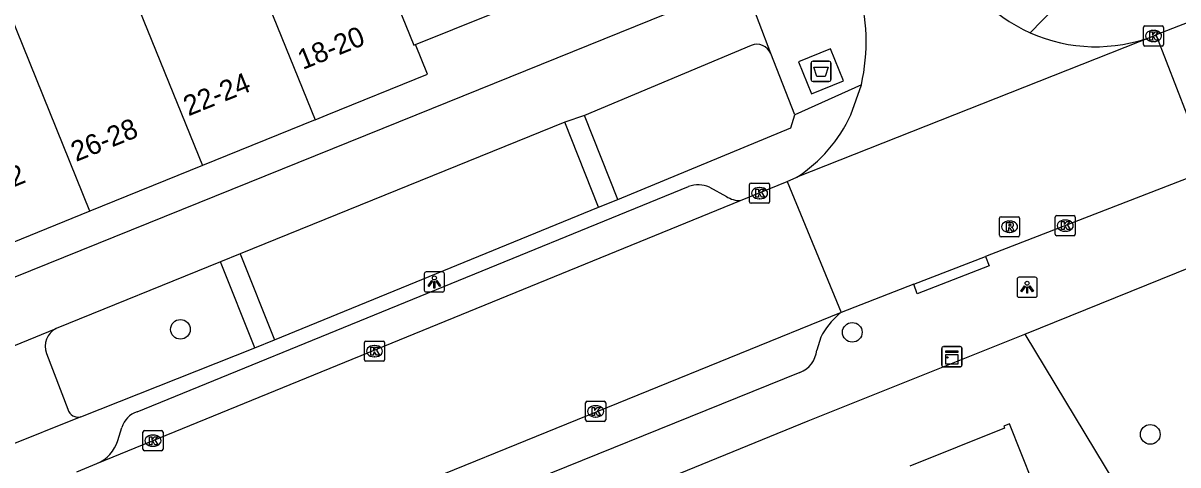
# Model space of a CAD drawing. Extents: x 162990 to 165007, y 383433 to 384336.
# Drawn here: x 163902.7 to 163960.2, y 383982.6 to 384004.6 of the extents above; entities that cross this region are included whole.
import ezdxf

# ---------------------------------------------------------------- set-up
doc = ezdxf.new("R2010")
doc.units = 0
for name, color, linetype in [('IMGEO_Afval_apart_plaats', 7, 'Continuous'), ('IMGEO_Boom', 7, 'Continuous'), ('IMGEO_Kast', 7, 'Continuous'), ('IMGEO_Kolk', 7, 'Continuous'), ('IMGEO_Lichtpunt', 7, 'Continuous'), ('IMGEO_Pand', 7, 'Continuous'), ('IMGEO_Pand_nummerreeks', 7, 'Continuous'), ('IMGEO_Rijbaan_lokaal_open', 7, 'Continuous'), ('IMGEO_Rioolput', 7, 'Continuous'), ('IMGEO_Voetpad_gesloten', 7, 'Continuous'), ('IMGEO_Voetpad_open', 7, 'Continuous')]:
    doc.layers.add(name, color=color, linetype=linetype)

msp = doc.modelspace()

# ---------------------------------------------------------------- linework, layer by layer
at = {"layer": 'IMGEO_Afval_apart_plaats'}
for p, q in [((163941.925, 384001.763), (163941.925, 384002.563)), ((163941.925, 384002.563), (163941.925, 384001.763)), ((163942.025, 384002.663), (163942.815, 384002.663)), ((163942.815, 384002.663), (163942.025, 384002.663)), ((163942.915, 384002.563), (163942.915, 384001.763)), ((163942.915, 384001.763), (163942.915, 384002.563)), ((163942.815, 384001.663), (163942.025, 384001.663)), ((163942.025, 384001.663), (163942.815, 384001.663))]:
    msp.add_line(p, q, dxfattribs=at)
msp.add_lwpolyline([(163942.068, 384002.377), (163942.772, 384002.377), (163942.623, 384001.907), (163942.217, 384001.907), (163942.068, 384002.377)], dxfattribs=at)
for centre, start, end in [((163942.025, 384002.563), 90, 180), ((163942.025, 384002.563), 90, 180), ((163942.815, 384002.563), 0, 90), ((163942.815, 384002.563), 360, 90), ((163942.025, 384001.763), 180, 270), ((163942.025, 384001.763), 180, 270), ((163942.815, 384001.763), 270, 0), ((163942.815, 384001.763), 270, 0)]:
    msp.add_arc(centre, 0.1, start, end, dxfattribs=at)
at = {"layer": 'IMGEO_Boom'}
for centre in [(163910.571, 383989.343), (163943.977, 383989.196), (163958.794, 383984.126)]:
    msp.add_circle(centre, 0.489, dxfattribs=at)
at = {"layer": 'IMGEO_Kast'}
for p, q in [((163948.429, 383987.559), (163948.429, 383988.4)), ((163948.429, 383988.4), (163948.429, 383987.559)), ((163948.504, 383988.484), (163949.345, 383988.484)), ((163949.345, 383988.484), (163948.504, 383988.484)), ((163949.429, 383988.409), (163949.429, 383987.568)), ((163949.429, 383987.568), (163949.429, 383988.409)), ((163949.354, 383987.484), (163948.513, 383987.484)), ((163948.513, 383987.484), (163949.354, 383987.484))]:
    msp.add_line(p, q, dxfattribs=at)
for points in [[(163948.624, 383988.274), (163949.224, 383988.274), (163949.224, 383988.189), (163948.624, 383988.189), (163948.624, 383988.274)], [(163948.624, 383988.099), (163949.224, 383988.099), (163949.224, 383987.61), (163948.624, 383987.61), (163948.624, 383988.099)]]:
    msp.add_lwpolyline(points, dxfattribs=at)
msp.add_circle((163948.708, 383987.948), 0.0377, dxfattribs=at)
for centre, start, end in [((163948.507, 383988.406), 92.4484, 184.28452), ((163948.507, 383988.406), 92.4484, 184.28452), ((163949.351, 383988.406), 2.4484, 94.28452), ((163949.351, 383988.406), 2.4484, 94.28452), ((163948.507, 383987.562), 182.4484, 274.28452), ((163948.507, 383987.562), 182.4484, 274.28452), ((163949.351, 383987.562), 272.4484, 4.28452), ((163949.351, 383987.562), 272.4484, 4.28452)]:
    msp.add_arc(centre, 0.0779, start, end, dxfattribs=at)
at = {"layer": 'IMGEO_Kolk'}
for p, q in [((163958.455, 384003.491), (163958.455, 384004.343)), ((163958.53, 384004.417), (163959.382, 384004.417)), ((163958.943, 384004.197), (163958.968, 384004.197)), ((163959.456, 384004.343), (163959.456, 384003.491)), ((163958.966, 384003.637), (163958.941, 384003.637)), ((163959.382, 384003.417), (163958.53, 384003.417)), ((163938.942, 383996.608), (163939.794, 383996.608)), ((163938.867, 383995.682), (163938.867, 383996.534)), ((163939.355, 383996.388), (163939.38, 383996.388)), ((163939.868, 383996.534), (163939.868, 383995.682)), ((163939.794, 383995.608), (163938.942, 383995.608)), ((163939.378, 383995.828), (163939.353, 383995.828)), ((163954.065, 383994.07), (163954.065, 383994.922)), ((163954.14, 383994.996), (163954.992, 383994.996)), ((163955.066, 383994.922), (163955.066, 383994.07)), ((163954.553, 383994.776), (163954.578, 383994.776)), ((163954.992, 383993.996), (163954.14, 383993.996)), ((163954.576, 383994.216), (163954.551, 383994.216)), ((163919.72, 383987.833), (163919.72, 383988.685)), ((163919.795, 383988.759), (163920.647, 383988.759)), ((163920.208, 383988.539), (163920.233, 383988.539)), ((163920.721, 383988.685), (163920.721, 383987.833)), ((163920.231, 383987.979), (163920.206, 383987.979)), ((163920.647, 383987.759), (163919.795, 383987.759)), ((163930.716, 383984.842), (163930.716, 383985.694)), ((163930.791, 383985.768), (163931.643, 383985.768)), ((163931.717, 383985.694), (163931.717, 383984.842)), ((163931.204, 383985.548), (163931.229, 383985.548)), ((163931.643, 383984.768), (163930.791, 383984.768)), ((163931.227, 383984.988), (163931.202, 383984.988)), ((163908.704, 383983.385), (163908.704, 383984.237)), ((163908.779, 383984.311), (163909.631, 383984.311)), ((163909.192, 383984.091), (163909.217, 383984.091)), ((163909.705, 383984.237), (163909.705, 383983.385)), ((163909.215, 383983.531), (163909.19, 383983.531)), ((163909.631, 383983.311), (163908.779, 383983.311))]:
    msp.add_line(p, q, dxfattribs=at)
for points in [[(163958.455, 384003.491), (163958.455, 384004.343)], [(163958.53, 384004.417), (163959.382, 384004.417)], [(163958.776, 384004.117), (163958.899, 384004.117), (163958.899, 384003.966), (163959.029, 384004.117), (163959.193, 384004.117), (163959.047, 384003.966), (163959.2, 384003.717), (163959.048, 384003.717), (163958.963, 384003.881), (163958.899, 384003.814), (163958.899, 384003.717), (163958.776, 384003.717), (163958.776, 384004.117)], [(163959.456, 384004.343), (163959.456, 384003.491)], [(163959.382, 384003.417), (163958.53, 384003.417)], [(163938.942, 383996.608), (163939.794, 383996.608)], [(163938.867, 383995.682), (163938.867, 383996.534)], [(163939.188, 383996.308), (163939.311, 383996.308), (163939.311, 383996.157), (163939.441, 383996.308), (163939.605, 383996.308), (163939.459, 383996.157), (163939.612, 383995.908), (163939.46, 383995.908), (163939.375, 383996.072), (163939.311, 383996.005), (163939.311, 383995.908), (163939.188, 383995.908), (163939.188, 383996.308)], [(163939.868, 383996.534), (163939.868, 383995.682)], [(163939.794, 383995.608), (163938.942, 383995.608)], [(163954.065, 383994.07), (163954.065, 383994.922)], [(163954.14, 383994.996), (163954.992, 383994.996)], [(163955.066, 383994.922), (163955.066, 383994.07)], [(163954.386, 383994.696), (163954.509, 383994.696), (163954.509, 383994.545), (163954.639, 383994.696), (163954.803, 383994.696), (163954.657, 383994.545), (163954.81, 383994.296), (163954.658, 383994.296), (163954.573, 383994.46), (163954.509, 383994.393), (163954.509, 383994.296), (163954.386, 383994.296), (163954.386, 383994.696)], [(163954.992, 383993.996), (163954.14, 383993.996)], [(163919.72, 383987.833), (163919.72, 383988.685)], [(163919.795, 383988.759), (163920.647, 383988.759)], [(163920.721, 383988.685), (163920.721, 383987.833)], [(163920.041, 383988.459), (163920.164, 383988.459), (163920.164, 383988.308), (163920.294, 383988.459), (163920.458, 383988.459), (163920.312, 383988.308), (163920.465, 383988.059), (163920.313, 383988.059), (163920.228, 383988.223), (163920.164, 383988.156), (163920.164, 383988.059), (163920.041, 383988.059), (163920.041, 383988.459)], [(163920.647, 383987.759), (163919.795, 383987.759)], [(163930.716, 383984.842), (163930.716, 383985.694)], [(163930.791, 383985.768), (163931.643, 383985.768)], [(163931.717, 383985.694), (163931.717, 383984.842)], [(163931.037, 383985.468), (163931.16, 383985.468), (163931.16, 383985.317), (163931.29, 383985.468), (163931.454, 383985.468), (163931.308, 383985.317), (163931.461, 383985.068), (163931.309, 383985.068), (163931.224, 383985.232), (163931.16, 383985.165), (163931.16, 383985.068), (163931.037, 383985.068), (163931.037, 383985.468)], [(163931.643, 383984.768), (163930.791, 383984.768)], [(163908.704, 383983.385), (163908.704, 383984.237)], [(163908.779, 383984.311), (163909.631, 383984.311)], [(163909.025, 383984.011), (163909.148, 383984.011), (163909.148, 383983.86), (163909.278, 383984.011), (163909.442, 383984.011), (163909.296, 383983.86), (163909.449, 383983.611), (163909.297, 383983.611), (163909.212, 383983.775), (163909.148, 383983.708), (163909.148, 383983.611), (163909.025, 383983.611), (163909.025, 383984.011)], [(163909.705, 383984.237), (163909.705, 383983.385)], [(163909.631, 383983.311), (163908.779, 383983.311)]]:
    msp.add_lwpolyline(points, dxfattribs=at)
for centre, start, end in [((163958.532, 384004.341), 91.55205, 178.44795), ((163958.532, 384004.341), 91.55205, 178.44795), ((163959.38, 384004.341), 1.55205, 88.44795), ((163959.38, 384004.341), 1.55205, 88.44795), ((163958.532, 384003.493), 181.55205, 268.44795), ((163958.532, 384003.493), 181.55205, 268.44795), ((163959.38, 384003.493), 271.55205, 358.44795), ((163959.38, 384003.493), 271.55205, 358.44795), ((163938.944, 383996.532), 91.55205, 178.44795), ((163938.944, 383996.532), 91.55205, 178.44795), ((163939.792, 383996.532), 1.55205, 88.44795), ((163939.792, 383996.532), 1.55205, 88.44795), ((163938.944, 383995.684), 181.55205, 268.44795), ((163938.944, 383995.684), 181.55205, 268.44795), ((163939.792, 383995.684), 271.55205, 358.44795), ((163939.792, 383995.684), 271.55205, 358.44795), ((163954.142, 383994.92), 91.55205, 178.44795), ((163954.142, 383994.92), 91.55205, 178.44795), ((163954.99, 383994.92), 1.55205, 88.44795), ((163954.99, 383994.92), 1.55205, 88.44795), ((163954.142, 383994.072), 181.55205, 268.44795), ((163954.142, 383994.072), 181.55205, 268.44795), ((163954.99, 383994.072), 271.55205, 358.44795), ((163954.99, 383994.072), 271.55205, 358.44795), ((163919.797, 383988.683), 91.55205, 178.44795), ((163919.797, 383988.683), 91.55205, 178.44795), ((163920.645, 383988.683), 1.55205, 88.44795), ((163920.645, 383988.683), 1.55205, 88.44795), ((163919.797, 383987.835), 181.55205, 268.44795), ((163919.797, 383987.835), 181.55205, 268.44795), ((163920.645, 383987.835), 271.55205, 358.44795), ((163920.645, 383987.835), 271.55205, 358.44795), ((163930.793, 383985.692), 91.55205, 178.44795), ((163930.793, 383985.692), 91.55205, 178.44795), ((163931.641, 383985.692), 1.55205, 88.44795), ((163931.641, 383985.692), 1.55205, 88.44795), ((163930.793, 383984.844), 181.55205, 268.44795), ((163930.793, 383984.844), 181.55205, 268.44795), ((163931.641, 383984.844), 271.55205, 358.44795), ((163931.641, 383984.844), 271.55205, 358.44795), ((163908.781, 383984.235), 91.55205, 178.44795), ((163908.781, 383984.235), 91.55205, 178.44795), ((163909.629, 383984.235), 1.55205, 88.44795), ((163909.629, 383984.235), 1.55205, 88.44795), ((163908.781, 383983.387), 181.55205, 268.44795), ((163908.781, 383983.387), 181.55205, 268.44795), ((163909.629, 383983.387), 271.55205, 358.44795), ((163909.629, 383983.387), 271.55205, 358.44795)]:
    msp.add_arc(centre, 0.0765, start, end, dxfattribs=at)
for centre, major_axis, ratio, start_param, end_param in [((163958.942, 384003.917), (-0.387, 0.002), 0.722429, 4.712389, 7.853982), ((163958.967, 384003.917), (-0.39, 0.002), 0.717154, 1.570796, 4.712389), ((163939.354, 383996.108), (-0.387, 0.002), 0.722429, 4.712389, 7.853982), ((163939.379, 383996.108), (-0.39, 0.002), 0.717154, 1.570796, 4.712389), ((163954.552, 383994.496), (-0.387, 0.002), 0.722429, 4.712389, 7.853982), ((163954.577, 383994.496), (-0.39, 0.002), 0.717154, 1.570796, 4.712389), ((163920.207, 383988.259), (-0.387, 0.002), 0.722429, 4.712389, 7.853982), ((163920.232, 383988.259), (-0.39, 0.002), 0.717154, 1.570796, 4.712389), ((163931.203, 383985.268), (-0.387, 0.002), 0.722429, 4.712389, 7.853982), ((163931.228, 383985.268), (-0.39, 0.002), 0.717154, 1.570796, 4.712389), ((163909.191, 383983.811), (-0.387, 0.002), 0.722429, 4.712389, 7.853982), ((163909.216, 383983.811), (-0.39, 0.002), 0.717154, 1.570796, 4.712389)]:
    msp.add_ellipse(centre, major_axis=major_axis, ratio=ratio, start_param=start_param, end_param=end_param, dxfattribs=at)
at = {"layer": 'IMGEO_Lichtpunt'}
for p, q in [((163922.697, 383992.1), (163922.697, 383991.293)), ((163922.697, 383992.1), (163922.697, 383991.293)), ((163923.599, 383992.195), (163922.791, 383992.195)), ((163923.599, 383992.195), (163922.791, 383992.195)), ((163923.693, 383991.293), (163923.693, 383992.1)), ((163923.693, 383991.293), (163923.693, 383992.1)), ((163952.173, 383991.839), (163952.173, 383991.032)), ((163952.173, 383991.839), (163952.173, 383991.032)), ((163953.075, 383991.934), (163952.267, 383991.934)), ((163953.075, 383991.934), (163952.267, 383991.934)), ((163953.169, 383991.032), (163953.169, 383991.839)), ((163953.169, 383991.032), (163953.169, 383991.839)), ((163922.791, 383991.199), (163923.599, 383991.199)), ((163922.791, 383991.199), (163923.599, 383991.199)), ((163952.267, 383990.938), (163953.075, 383990.938)), ((163952.267, 383990.938), (163953.075, 383990.938))]:
    msp.add_line(p, q, dxfattribs=at)
for points in [[(163923.071, 383991.764), (163923.11, 383991.736), (163922.922, 383991.474), (163922.884, 383991.501), (163923.071, 383991.764)], [(163923.173, 383991.716), (163923.22, 383991.716), (163923.22, 383991.394), (163923.173, 383991.394), (163923.173, 383991.716)], [(163923.283, 383991.736), (163923.321, 383991.763), (163923.508, 383991.501), (163923.469, 383991.473), (163923.283, 383991.736)], [(163952.547, 383991.503), (163952.586, 383991.475), (163952.398, 383991.213), (163952.36, 383991.24), (163952.547, 383991.503)], [(163952.649, 383991.455), (163952.696, 383991.455), (163952.696, 383991.133), (163952.649, 383991.133), (163952.649, 383991.455)], [(163952.759, 383991.475), (163952.797, 383991.502), (163952.984, 383991.24), (163952.945, 383991.212), (163952.759, 383991.475)]]:
    msp.add_lwpolyline(points, dxfattribs=at)
for centre in [(163923.196, 383991.898), (163952.672, 383991.637)]:
    msp.add_circle(centre, 0.0994, dxfattribs=at)
for centre, start, end in [((163922.791, 383992.1), 90, 180), ((163922.791, 383992.1), 90, 180), ((163923.599, 383992.1), 0, 90), ((163923.599, 383992.1), 0, 90), ((163952.267, 383991.839), 90, 180), ((163952.267, 383991.839), 90, 180), ((163953.075, 383991.839), 0, 90), ((163953.075, 383991.839), 0, 90), ((163922.791, 383991.293), 180, 270), ((163922.791, 383991.293), 180, 270), ((163923.599, 383991.293), 270, 0), ((163923.599, 383991.293), 270, 360), ((163952.267, 383991.032), 180, 270), ((163952.267, 383991.032), 180, 270), ((163953.075, 383991.032), 270, 0), ((163953.075, 383991.032), 270, 360)]:
    msp.add_arc(centre, 0.0946, start, end, dxfattribs=at)
at = {"layer": 'IMGEO_Pand'}
for points in [[(163918.687, 384011.79), (163918.781, 384011.828), (163922.182, 384003.459), (163922.26, 384003.491)], [(163913.273, 384009.592), (163917.262, 383999.755)], [(163907.678, 384007.32), (163911.665, 383997.486)], [(163922.26, 384003.491), (163927.834, 384005.754)], [(163906.07, 383995.217), (163902.084, 384005.049)], [(163917.262, 383999.755), (163917.867, 384000), (163922.856, 384002.023), (163922.26, 384003.491)], [(163917.262, 383999.755), (163911.665, 383997.486)], [(163911.665, 383997.486), (163906.07, 383995.217)], [(163906.07, 383995.217), (163900.474, 383992.948), (163899.978, 383994.175)], [(163950.252, 383974.004), (163954.964, 383975.887), (163955.001, 383975.794), (163955.28, 383975.905), (163951.794, 383984.65), (163951.51, 383984.534), (163951.551, 383984.43), (163946.839, 383982.548)]]:
    msp.add_lwpolyline(points, dxfattribs=at)
at = {"layer": 'IMGEO_Rijbaan_lokaal_open'}
for points in [[(163961.527, 384004.918), (163959.093, 384003.969)], [(163958.953, 384003.914), (163941.227, 383996.897)], [(163959.093, 384003.969), (163958.953, 384003.914)], [(163961.684, 383997.251), (163960.624, 384000), (163959.093, 384003.969)], [(163943.911, 383999.998), (163944.428, 384001.499)], [(163961.684, 383997.251), (163950.595, 383992.96)], [(163938.425, 383995.742), (163940.738, 383996.695)], [(163940.738, 383996.695), (163941.227, 383996.897)], [(163940.738, 383996.695), (163943.426, 383990.186)], [(163906.416, 383982.671), (163938.425, 383995.742)], [(163947.029, 383991.58), (163950.595, 383992.96)], [(163947.029, 383991.58), (163943.426, 383990.186)], [(163943.426, 383990.186), (163908.034, 383975.808)], [(163905.412, 383982.265), (163906.416, 383982.671)]]:
    msp.add_lwpolyline(points, dxfattribs=at)
for centre, radius, start, end in [((163956.087, 384011.393), 8.011, 200.99363, 245.97863), ((163935.211, 384003.609), 9.455, 347.10545, 17.12982), ((163956.085, 384011.396), 8.012, 245.9983, 290.97257), ((163937.078, 384003.2), 7.546, 303.35488, 334.89096)]:
    msp.add_arc(centre, radius, start, end, dxfattribs=at)
at = {"layer": 'IMGEO_Rioolput'}
for p, q in [((163951.297, 383994.015), (163951.297, 383994.867)), ((163951.372, 383994.941), (163952.224, 383994.941)), ((163952.298, 383994.867), (163952.298, 383994.015)), ((163951.785, 383994.721), (163951.81, 383994.721)), ((163952.224, 383993.941), (163951.372, 383993.941)), ((163951.808, 383994.161), (163951.783, 383994.161))]:
    msp.add_line(p, q, dxfattribs=at)
for points in [[(163951.297, 383994.015), (163951.297, 383994.867)], [(163951.372, 383994.941), (163952.224, 383994.941)], [(163952.298, 383994.867), (163952.298, 383994.015)], [(163951.886, 383994.639), (163951.634, 383994.641), (163951.634, 383994.241)], [(163951.634, 383994.241), (163951.758, 383994.241), (163951.758, 383994.403), (163951.769, 383994.403)], [(163951.812, 383994.56), (163951.758, 383994.56), (163951.758, 383994.479)], [(163951.758, 383994.479), (163951.81, 383994.479)], [(163951.816, 383994.374), (163951.887, 383994.241), (163952.027, 383994.241), (163951.962, 383994.367)], [(163952.224, 383993.941), (163951.372, 383993.941)]]:
    msp.add_lwpolyline(points, dxfattribs=at)
for centre, radius, start, end in [((163951.374, 383994.865), 0.0765, 91.55205, 178.44795), ((163951.374, 383994.865), 0.0765, 91.55205, 178.44795), ((163952.222, 383994.865), 0.0765, 1.55205, 88.44795), ((163952.222, 383994.865), 0.0765, 1.55205, 88.44795), ((163951.768, 383994.35), 0.0533, 26.02933, 88.69889), ((163951.794, 383994.668), 0.19, 274.7715, 282.96867), ((163951.818, 383994.464), 0.0964, 77.00612, 93.18647), ((163951.832, 383994.521), 0.0378, 276.66336, 79.67722), ((163951.885, 383994.529), 0.109, 350.36119, 89.41601), ((163951.883, 383994.529), 0.112, 277.58423, 350.98172), ((163951.867, 383994.314), 0.108, 29.51342, 73.79051), ((163951.374, 383994.017), 0.0765, 181.55205, 268.44795), ((163951.374, 383994.017), 0.0765, 181.55205, 268.44795), ((163952.222, 383994.017), 0.0765, 271.55205, 358.44795), ((163952.222, 383994.017), 0.0765, 271.55205, 358.44795)]:
    msp.add_arc(centre, radius, start, end, dxfattribs=at)
for centre, major_axis, ratio, start_param, end_param in [((163951.784, 383994.441), (-0.387, 0.002), 0.722429, 4.712389, 7.853982), ((163951.809, 383994.441), (-0.39, 0.002), 0.717154, 1.570796, 4.712389)]:
    msp.add_ellipse(centre, major_axis=major_axis, ratio=ratio, start_param=start_param, end_param=end_param, dxfattribs=at)
at = {"layer": 'IMGEO_Voetpad_gesloten'}
msp.add_lwpolyline([(163942.894, 384003.277), (163941.304, 384002.63), (163941.947, 384001.049), (163943.537, 384001.696), (163942.894, 384003.277)], dxfattribs=at)
at = {"layer": 'IMGEO_Voetpad_open'}
for points in [[(163860.657, 383975.132), (163922.286, 384000), (163935.54, 384005.348), (163935.283, 384006.035)], [(163939.919, 384003.04), (163938.767, 384006.115)], [(163952.826, 384004.076), (163954.039, 384005.323)], [(163938.946, 384003.453), (163930.666, 383999.968)], [(163941.121, 384000), (163939.919, 384003.04)], [(163944.428, 384001.499), (163941.121, 384000)], [(163932.321, 383995.796), (163940.918, 383999.359), (163941.121, 384000)], [(163929.686, 383999.636), (163913.546, 383993.102)], [(163930.666, 383999.968), (163929.686, 383999.636)], [(163931.364, 383995.406), (163929.686, 383999.636)], [(163932.321, 383995.796), (163930.666, 383999.968)], [(163908.415, 383985.25), (163935.834, 383996.442)], [(163936.875, 383996.408), (163937.715, 383995.941)], [(163915.242, 383988.827), (163931.364, 383995.406)], [(163931.364, 383995.406), (163932.321, 383995.796)], [(163913.546, 383993.102), (163912.57, 383992.705)], [(163913.546, 383993.102), (163915.242, 383988.827)], [(163912.57, 383992.705), (163904.39, 383989.379)], [(163914.265, 383988.432), (163912.57, 383992.705)], [(163950.595, 383992.96), (163950.775, 383992.495), (163947.209, 383991.114), (163947.029, 383991.58)], [(163952.554, 383989.112), (163962.348, 383993.055)], [(163943.426, 383990.186), (163943.33, 383990.107)], [(163868.264, 383955.232), (163901.539, 383968.747), (163901.64, 383968.618), (163918.144, 383975.149), (163941.789, 383984.802), (163952.554, 383989.112)], [(163899.886, 383987.554), (163904.39, 383989.379)], [(163952.554, 383989.112), (163961.504, 383974.293), (163963.053, 383971.434), (163964.052, 383968.886)], [(163914.265, 383988.432), (163915.242, 383988.827)], [(163942.41, 383988.95), (163942.21, 383988.302)], [(163903.91, 383988.15), (163904.966, 383985.374)], [(163905.625, 383984.998), (163914.265, 383988.432)], [(163941.375, 383987.207), (163907.263, 383973.414)], [(163905.625, 383984.998), (163901.827, 383983.48)], [(163907.455, 383983.825), (163907.656, 383984.473)]]:
    msp.add_lwpolyline(points, dxfattribs=at)
for centre, radius, start, end in [((163939.223, 384002.753), 0.753, 22.41942, 111.58197), ((163936.309, 383995.047), 1.474, 67.43938, 108.81928), ((163938.399, 383997.014), 1.272, 237.49468, 271.1909), ((163945.831, 383987.174), 3.854, 130.45421, 152.56517), ((163904.828, 383988.5), 0.982, 116.4864, 200.8462), ((163940.887, 383988.445), 1.331, 291.52357, 353.82125), ((163905.494, 383985.534), 0.552, 196.87966, 283.70551), ((163908.795, 383984.119), 1.193, 108.5843, 162.75851), ((163905.717, 383984.345), 1.814, 292.6644, 343.33923)]:
    msp.add_arc(centre, radius, start, end, dxfattribs=at)

# ---------------------------------------------------------------- texts
at = {"layer": 'IMGEO_Pand_nummerreeks'}
for s, rotation, p in [('18-20', 22.07033, (163916.656, 384002.228)), ('22-24', 22.07099, (163910.972, 383999.924)), ('26-28', 22.07099, (163905.379, 383997.656)), ('30-32', 22.07099, (163899.775, 383995.384))]:
    msp.add_text(s, height=1, rotation=rotation, dxfattribs=at).set_placement(p)

doc.saveas('drawing.dxf')
